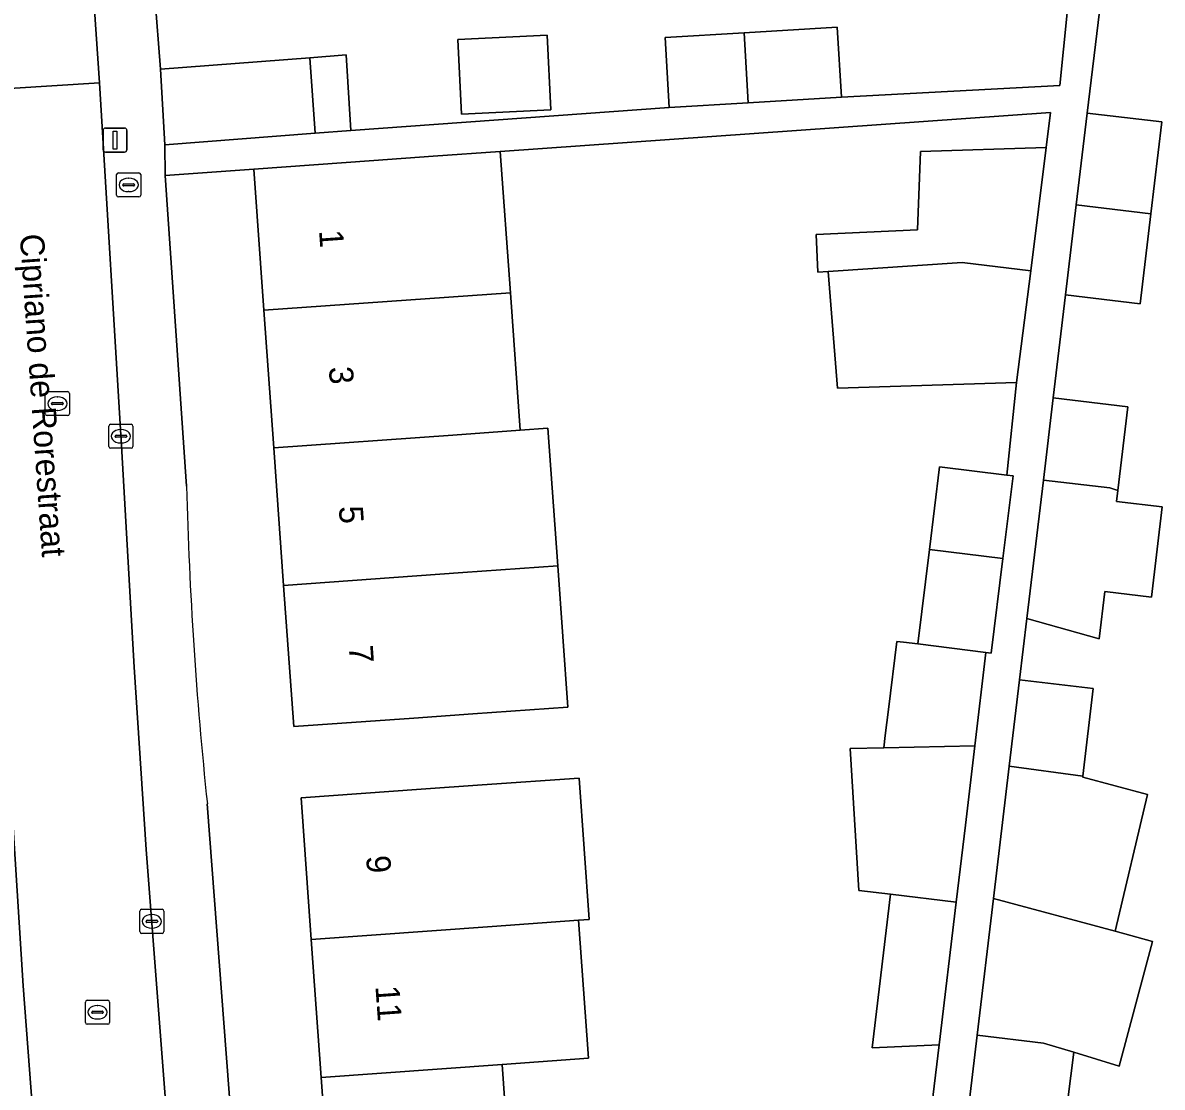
# Model space of a CAD drawing. Extents: x 159053 to 160042, y 380449 to 381423.
# Drawn here: x 159920.97 to 159968.32, y 381060.42 to 381104.65 of the extents above; entities that cross this region are included whole.
import ezdxf

# ---------------------------------------------------------------- set-up
doc = ezdxf.new("R2010")
doc.units = 0
for name, color, linetype in [('IMGEO_Brandkraan', 7, 'Continuous'), ('IMGEO_Erf', 7, 'Continuous'), ('IMGEO_Kolk', 7, 'Continuous'), ('IMGEO_Lichtmast', 7, 'Continuous'), ('IMGEO_Openbare_ruimte_label', 7, 'Continuous'), ('IMGEO_Pand', 7, 'Continuous'), ('IMGEO_Pand_nummerreeks', 7, 'Continuous'), ('IMGEO_Rijbaan_lokaal_open', 7, 'Continuous'), ('IMGEO_Rioolput', 7, 'Continuous'), ('IMGEO_Voetpad_open', 7, 'Continuous')]:
    doc.layers.add(name, color=color, linetype=linetype)

msp = doc.modelspace()

# ---------------------------------------------------------------- linework, layer by layer
at = {"layer": 'IMGEO_Brandkraan'}
for p, q in [((159924.946, 381098.416), (159925.798, 381098.416)), ((159924.871, 381097.49), (159924.871, 381098.342)), ((159925.13, 381097.91), (159925.13, 381097.922)), ((159925.173, 381097.959), (159925.571, 381097.959)), ((159925.359, 381098.196), (159925.384, 381098.196)), ((159925.614, 381097.922), (159925.614, 381097.91)), ((159925.872, 381098.342), (159925.872, 381097.49)), ((159925.568, 381097.873), (159925.17, 381097.873)), ((159925.382, 381097.636), (159925.357, 381097.636)), ((159925.798, 381097.416), (159924.946, 381097.416))]:
    msp.add_line(p, q, dxfattribs=at)
for points in [[(159924.946, 381098.416), (159925.798, 381098.416)], [(159924.871, 381097.49), (159924.871, 381098.342)], [(159925.872, 381098.342), (159925.872, 381097.49)], [(159925.798, 381097.416), (159924.946, 381097.416)]]:
    msp.add_lwpolyline(points, dxfattribs=at)
for centre, radius, start, end in [((159924.948, 381098.34), 0.0765, 91.552, 178.448), ((159924.948, 381098.34), 0.0765, 91.552, 178.448), ((159925.796, 381098.34), 0.0765, 1.552, 88.448), ((159925.796, 381098.34), 0.0765, 1.552, 88.448), ((159925.17, 381097.919), 0.0403, 85.8775, 175.7526), ((159925.575, 381097.921), 0.0386, 1.7309, 96.639), ((159924.948, 381097.492), 0.0765, 181.552, 268.448), ((159924.948, 381097.492), 0.0765, 181.552, 268.448), ((159925.167, 381097.909), 0.0366, 178.938, 274.7102), ((159925.571, 381097.916), 0.043, 264.8664, 352.4533), ((159925.796, 381097.492), 0.0765, 271.552, 358.448), ((159925.796, 381097.492), 0.0765, 271.552, 358.448)]:
    msp.add_arc(centre, radius, start, end, dxfattribs=at)
for centre, major_axis, ratio, start_param, end_param in [((159925.358, 381097.916), (-0.387, 0.002), 0.722429, 4.712389, 7.853982), ((159925.383, 381097.916), (-0.39, 0.002), 0.717154, 1.570796, 4.712389)]:
    msp.add_ellipse(centre, major_axis=major_axis, ratio=ratio, start_param=start_param, end_param=end_param, dxfattribs=at)
at = {"layer": 'IMGEO_Erf'}
for points in [[(159965.436, 381115.643), (159962.526, 381117.103), (159962.716, 381113.859), (159956.482, 381113.493), (159950.426, 381113.138), (159944.369, 381112.782), (159938.313, 381112.427), (159932.256, 381112.071), (159932.411, 381109.14), (159926.222, 381108.777), (159926.694, 381102.722), (159932.897, 381103.199), (159934.416, 381103.316), (159934.6, 381100.18), (159947.839, 381101.135), (159947.668, 381104.043), (159950.95, 381104.236), (159954.819, 381104.464), (159954.99, 381101.556), (159964.066, 381102.051)], [(159942.915, 381101.037), (159939.201, 381100.856), (159939.05, 381103.954), (159942.764, 381104.135)]]:
    msp.add_lwpolyline(points, close=True, dxfattribs=at)
for points in [[(159965.71, 381105.116), (159965.207, 381100.9), (159968.301, 381100.53), (159967.845, 381096.712), (159967.4, 381092.98), (159964.305, 381093.35), (159963.794, 381089.069), (159966.889, 381088.699), (159966.473, 381085.219), (159966.418, 381084.758), (159968.322, 381084.531), (159967.875, 381080.785), (159965.94, 381081.016), (159965.705, 381079.048), (159962.699, 381079.894), (159962.395, 381077.353), (159965.459, 381076.987), (159965.025, 381073.348), (159965.02, 381073.308), (159967.704, 381072.59), (159966.365, 381066.899), (159967.92, 381066.479), (159966.538, 381061.297), (159964.646, 381061.869), (159963.9, 381055.975)], [(159959.052, 381062.182), (159956.273, 381062.057), (159957.036, 381068.438), (159955.719, 381068.596), (159955.348, 381074.497), (159956.751, 381074.528), (159956.812, 381075.029), (159956.945, 381076.111), (159957.294, 381078.945), (159957.573, 381078.911), (159958.162, 381078.838), (159958.645, 381082.763), (159959.067, 381086.197), (159961.867, 381085.852), (159962.269, 381089.703), (159954.832, 381089.464), (159954.44, 381094.317), (159954.012, 381094.288), (159953.94, 381095.86), (159958.15, 381096.052), (159958.271, 381099.31), (159963.503, 381099.466), (159963.676, 381100.918), (159940.815, 381099.305), (159941.235, 381093.437), (159941.645, 381087.719), (159942.792, 381087.801), (159943.201, 381082.084), (159943.621, 381076.218), (159939.677, 381075.936), (159937.217, 381075.76), (159932.229, 381075.403), (159931.809, 381081.273), (159931.4, 381086.99), (159930.991, 381092.707), (159930.571, 381098.574), (159926.892, 381098.311), (159927.775, 381085.398)], [(159933.78, 381055.094), (159933.37, 381060.825), (159932.959, 381066.558), (159932.538, 381072.441), (159937.526, 381072.798), (159940.055, 381072.979), (159944.089, 381073.268), (159944.51, 381067.391), (159944.062, 381067.359), (159944.475, 381061.627), (159940.886, 381061.368), (159941.297, 381055.636)], [(159928.64, 381072.19), (159932.453, 381021.972)], [(159958.751, 381059.665), (159959.052, 381062.182)]]:
    msp.add_lwpolyline(points, dxfattribs=at)
msp.add_arc((160092.692, 381089.566), 164.969, 181.44781, 186.04616, dxfattribs=at)
at = {"layer": 'IMGEO_Kolk'}
for p, q in [((159924.547, 381087.044), (159924.547, 381087.896)), ((159924.622, 381087.97), (159925.474, 381087.97)), ((159924.849, 381087.513), (159925.247, 381087.513)), ((159925.035, 381087.75), (159925.06, 381087.75)), ((159925.548, 381087.896), (159925.548, 381087.044)), ((159924.806, 381087.464), (159924.806, 381087.476)), ((159925.244, 381087.427), (159924.846, 381087.427)), ((159925.058, 381087.19), (159925.033, 381087.19)), ((159925.29, 381087.476), (159925.29, 381087.464)), ((159925.474, 381086.97), (159924.622, 381086.97)), ((159925.834, 381066.886), (159925.834, 381067.738)), ((159925.909, 381067.812), (159926.761, 381067.812)), ((159926.835, 381067.738), (159926.835, 381066.886)), ((159926.093, 381067.306), (159926.093, 381067.318)), ((159926.531, 381067.269), (159926.133, 381067.269)), ((159926.136, 381067.355), (159926.534, 381067.355)), ((159926.322, 381067.592), (159926.347, 381067.592)), ((159926.577, 381067.318), (159926.577, 381067.306)), ((159926.761, 381066.812), (159925.909, 381066.812)), ((159926.345, 381067.032), (159926.32, 381067.032))]:
    msp.add_line(p, q, dxfattribs=at)
for points in [[(159924.547, 381087.044), (159924.547, 381087.896)], [(159924.622, 381087.97), (159925.474, 381087.97)], [(159925.548, 381087.896), (159925.548, 381087.044)], [(159925.474, 381086.97), (159924.622, 381086.97)], [(159925.834, 381066.886), (159925.834, 381067.738)], [(159925.909, 381067.812), (159926.761, 381067.812)], [(159926.835, 381067.738), (159926.835, 381066.886)], [(159926.761, 381066.812), (159925.909, 381066.812)]]:
    msp.add_lwpolyline(points, dxfattribs=at)
for centre, radius, start, end in [((159924.624, 381087.894), 0.0765, 91.552, 178.448), ((159924.624, 381087.894), 0.0765, 91.552, 178.448), ((159924.846, 381087.473), 0.0403, 85.8775, 175.7526), ((159925.251, 381087.475), 0.0386, 1.7309, 96.639), ((159925.472, 381087.894), 0.0765, 1.552, 88.448), ((159925.472, 381087.894), 0.0765, 1.552, 88.448), ((159924.624, 381087.046), 0.0765, 181.552, 268.448), ((159924.624, 381087.046), 0.0765, 181.552, 268.448), ((159924.843, 381087.463), 0.0366, 178.938, 274.7102), ((159925.247, 381087.47), 0.043, 264.8664, 352.4533), ((159925.472, 381087.046), 0.0765, 271.552, 358.448), ((159925.472, 381087.046), 0.0765, 271.552, 358.448), ((159925.911, 381067.736), 0.0765, 91.552, 178.448), ((159925.911, 381067.736), 0.0765, 91.552, 178.448), ((159926.759, 381067.736), 0.0765, 1.552, 88.448), ((159926.759, 381067.736), 0.0765, 1.552, 88.448), ((159926.133, 381067.315), 0.0403, 85.8775, 175.7526), ((159926.13, 381067.305), 0.0366, 178.938, 274.7102), ((159926.534, 381067.312), 0.043, 264.8664, 352.4533), ((159926.538, 381067.317), 0.0386, 1.7309, 96.639), ((159925.911, 381066.888), 0.0765, 181.552, 268.448), ((159925.911, 381066.888), 0.0765, 181.552, 268.448), ((159926.759, 381066.888), 0.0765, 271.552, 358.448), ((159926.759, 381066.888), 0.0765, 271.552, 358.448)]:
    msp.add_arc(centre, radius, start, end, dxfattribs=at)
for centre, major_axis, ratio, start_param, end_param in [((159925.034, 381087.47), (-0.387, 0.002), 0.722429, 4.712389, 7.853982), ((159925.059, 381087.47), (-0.39, 0.002), 0.717154, 1.570796, 4.712389), ((159926.321, 381067.312), (-0.387, 0.002), 0.722429, 4.712389, 7.853982), ((159926.346, 381067.312), (-0.39, 0.002), 0.717154, 1.570796, 4.712389)]:
    msp.add_ellipse(centre, major_axis=major_axis, ratio=ratio, start_param=start_param, end_param=end_param, dxfattribs=at)
at = {"layer": 'IMGEO_Lichtmast'}
for p, q in [((159924.306, 381099.379), (159924.306, 381100.179)), ((159924.306, 381100.179), (159924.306, 381099.379)), ((159924.406, 381100.279), (159925.196, 381100.279)), ((159925.196, 381100.279), (159924.406, 381100.279)), ((159925.296, 381100.179), (159925.296, 381099.379)), ((159925.296, 381099.379), (159925.296, 381100.179)), ((159925.196, 381099.279), (159924.406, 381099.279)), ((159924.406, 381099.279), (159925.196, 381099.279))]:
    msp.add_line(p, q, dxfattribs=at)
msp.add_lwpolyline([(159924.726, 381100.154), (159924.876, 381100.154), (159924.876, 381099.404), (159924.726, 381099.404), (159924.726, 381100.154)], dxfattribs=at)
for centre, start, end in [((159924.406, 381100.179), 90, 180), ((159924.406, 381100.179), 90, 180), ((159925.196, 381100.179), 0, 90), ((159925.196, 381100.179), 360, 90), ((159924.406, 381099.379), 180, 270), ((159924.406, 381099.379), 180, 270), ((159925.196, 381099.379), 270, 0), ((159925.196, 381099.379), 270, 0)]:
    msp.add_arc(centre, 0.1, start, end, dxfattribs=at)
at = {"layer": 'IMGEO_Pand'}
for points in [[(159942.915, 381101.037), (159942.764, 381104.135), (159939.05, 381103.954), (159939.201, 381100.856)], [(159950.95, 381104.236), (159947.668, 381104.043), (159947.839, 381101.135), (159951.121, 381101.328)], [(159950.95, 381104.236), (159951.121, 381101.328), (159954.99, 381101.556), (159954.819, 381104.464)], [(159932.897, 381103.199), (159926.694, 381102.722), (159926.878, 381099.586), (159933.123, 381100.067)], [(159934.416, 381103.316), (159932.897, 381103.199), (159933.123, 381100.067), (159934.6, 381100.18)], [(159965.207, 381100.9), (159964.751, 381097.082), (159967.845, 381096.712), (159968.301, 381100.53)], [(159963.503, 381099.466), (159958.271, 381099.31), (159958.15, 381096.052), (159953.94, 381095.86), (159954.012, 381094.288), (159954.44, 381094.317), (159960.003, 381094.687), (159962.856, 381094.346)], [(159941.235, 381093.437), (159940.815, 381099.305), (159938.019, 381099.107), (159935.559, 381098.931), (159930.571, 381098.574), (159930.991, 381092.707)], [(159967.845, 381096.712), (159964.751, 381097.082), (159964.305, 381093.35), (159967.4, 381092.98)], [(159962.856, 381094.346), (159960.003, 381094.687), (159954.44, 381094.317), (159954.832, 381089.464), (159962.269, 381089.703)], [(159931.4, 381086.99), (159938.848, 381087.52), (159941.645, 381087.719), (159941.235, 381093.437), (159930.991, 381092.707)], [(159966.889, 381088.699), (159963.794, 381089.069), (159963.386, 381085.651), (159966.139, 381085.322), (159966.473, 381085.219)], [(159941.645, 381087.719), (159938.848, 381087.52), (159931.4, 381086.99), (159931.809, 381081.273), (159939.257, 381081.803), (159943.201, 381082.084), (159942.792, 381087.801)], [(159961.867, 381085.852), (159959.067, 381086.197), (159958.645, 381082.763), (159961.701, 381082.397), (159962.122, 381085.821)], [(159963.386, 381085.651), (159962.699, 381079.894), (159965.705, 381079.048), (159965.94, 381081.016), (159967.875, 381080.785), (159968.322, 381084.531), (159966.418, 381084.758), (159966.473, 381085.219), (159966.139, 381085.322)], [(159961.701, 381082.397), (159958.645, 381082.763), (159958.162, 381078.838), (159960.998, 381078.49), (159961.217, 381078.463)], [(159943.201, 381082.084), (159939.257, 381081.803), (159931.809, 381081.273), (159932.229, 381075.403), (159937.217, 381075.76), (159939.677, 381075.936), (159943.621, 381076.218)], [(159960.998, 381078.49), (159958.162, 381078.838), (159957.573, 381078.911), (159957.294, 381078.945), (159956.945, 381076.111), (159956.812, 381075.029), (159956.751, 381074.528), (159960.536, 381074.609)], [(159965.459, 381076.987), (159962.395, 381077.353), (159961.966, 381073.763), (159965.025, 381073.348)], [(159960.141, 381071.304), (159960.536, 381074.609), (159956.751, 381074.528), (159955.348, 381074.497), (159955.719, 381068.596), (159957.036, 381068.438), (159959.76, 381068.112)], [(159965.025, 381073.348), (159961.966, 381073.763), (159961.31, 381068.263), (159966.365, 381066.899), (159967.704, 381072.59), (159965.02, 381073.308)], [(159944.089, 381073.268), (159940.055, 381072.979), (159937.526, 381072.798), (159932.538, 381072.441), (159932.959, 381066.558), (159940.476, 381067.1), (159944.062, 381067.359), (159944.51, 381067.391)], [(159959.76, 381068.112), (159957.036, 381068.438), (159956.273, 381062.057), (159959.052, 381062.182)], [(159964.646, 381061.869), (159966.538, 381061.297), (159967.92, 381066.479), (159966.365, 381066.899), (159961.31, 381068.263), (159960.631, 381062.58), (159963.384, 381062.251)], [(159944.062, 381067.359), (159940.476, 381067.1), (159932.959, 381066.558), (159933.37, 381060.825), (159940.886, 381061.368), (159944.475, 381061.627)], [(159964.646, 381061.869), (159963.384, 381062.251), (159960.631, 381062.58), (159959.977, 381057.102), (159963.9, 381055.975)], [(159940.886, 381061.368), (159933.37, 381060.825), (159933.78, 381055.094), (159941.297, 381055.636)]]:
    msp.add_lwpolyline(points, close=True, dxfattribs=at)
at = {"layer": 'IMGEO_Rijbaan_lokaal_open'}
for points in [[(159923.722, 381108.634), (159918.225, 381108.286), (159918.644, 381101.808), (159924.154, 381102.15)], [(159920.062, 381079.331), (159920.989, 381064.626), (159922.369, 381046.337), (159923.375, 381033.147), (159928.926, 381033.572), (159926.105, 381070.291), (159925.605, 381077.876), (159925.085, 381086.841), (159924.154, 381102.15), (159918.644, 381101.808)]]:
    msp.add_lwpolyline(points, close=True, dxfattribs=at)
at = {"layer": 'IMGEO_Rioolput'}
for p, q in [((159921.908, 381088.401), (159921.908, 381089.253)), ((159921.983, 381089.327), (159922.835, 381089.327)), ((159922.396, 381089.107), (159922.421, 381089.107)), ((159922.909, 381089.253), (159922.909, 381088.401)), ((159922.167, 381088.821), (159922.167, 381088.833)), ((159922.605, 381088.784), (159922.207, 381088.784)), ((159922.21, 381088.87), (159922.608, 381088.87)), ((159922.419, 381088.547), (159922.394, 381088.547)), ((159922.651, 381088.833), (159922.651, 381088.821)), ((159922.835, 381088.327), (159921.983, 381088.327)), ((159923.575, 381063.108), (159923.575, 381063.96)), ((159923.65, 381064.034), (159924.502, 381064.034)), ((159924.576, 381063.96), (159924.576, 381063.108)), ((159923.834, 381063.528), (159923.834, 381063.54)), ((159924.272, 381063.491), (159923.874, 381063.491)), ((159923.877, 381063.577), (159924.275, 381063.577)), ((159924.063, 381063.814), (159924.088, 381063.814)), ((159924.318, 381063.54), (159924.318, 381063.528)), ((159924.502, 381063.034), (159923.65, 381063.034)), ((159924.086, 381063.254), (159924.061, 381063.254))]:
    msp.add_line(p, q, dxfattribs=at)
for points in [[(159921.908, 381088.401), (159921.908, 381089.253)], [(159921.983, 381089.327), (159922.835, 381089.327)], [(159922.909, 381089.253), (159922.909, 381088.401)], [(159922.835, 381088.327), (159921.983, 381088.327)], [(159923.575, 381063.108), (159923.575, 381063.96)], [(159923.65, 381064.034), (159924.502, 381064.034)], [(159924.576, 381063.96), (159924.576, 381063.108)], [(159924.502, 381063.034), (159923.65, 381063.034)]]:
    msp.add_lwpolyline(points, dxfattribs=at)
for centre, radius, start, end in [((159921.985, 381089.251), 0.0765, 91.552, 178.448), ((159921.985, 381089.251), 0.0765, 91.552, 178.448), ((159922.833, 381089.251), 0.0765, 1.552, 88.448), ((159922.833, 381089.251), 0.0765, 1.552, 88.448), ((159922.207, 381088.83), 0.0403, 85.8775, 175.7526), ((159922.204, 381088.82), 0.0366, 178.938, 274.7102), ((159922.608, 381088.827), 0.043, 264.8664, 352.4533), ((159922.612, 381088.832), 0.0386, 1.7309, 96.639), ((159921.985, 381088.403), 0.0765, 181.552, 268.448), ((159921.985, 381088.403), 0.0765, 181.552, 268.448), ((159922.833, 381088.403), 0.0765, 271.552, 358.448), ((159922.833, 381088.403), 0.0765, 271.552, 358.448), ((159923.652, 381063.958), 0.0765, 91.552, 178.448), ((159923.652, 381063.958), 0.0765, 91.552, 178.448), ((159924.5, 381063.958), 0.0765, 1.552, 88.448), ((159924.5, 381063.958), 0.0765, 1.552, 88.448), ((159923.874, 381063.537), 0.0403, 85.8775, 175.7526), ((159923.871, 381063.527), 0.0366, 178.938, 274.7102), ((159924.275, 381063.534), 0.043, 264.8664, 352.4533), ((159924.279, 381063.539), 0.0386, 1.7309, 96.639), ((159923.652, 381063.11), 0.0765, 181.552, 268.448), ((159923.652, 381063.11), 0.0765, 181.552, 268.448), ((159924.5, 381063.11), 0.0765, 271.552, 358.448), ((159924.5, 381063.11), 0.0765, 271.552, 358.448)]:
    msp.add_arc(centre, radius, start, end, dxfattribs=at)
for centre, major_axis, ratio, start_param, end_param in [((159922.395, 381088.827), (-0.387, 0.002), 0.722429, 4.712389, 7.853982), ((159922.42, 381088.827), (-0.39, 0.002), 0.717154, 1.570796, 4.712389), ((159924.062, 381063.534), (-0.387, 0.002), 0.722429, 4.712389, 7.853982), ((159924.087, 381063.534), (-0.39, 0.002), 0.717154, 1.570796, 4.712389)]:
    msp.add_ellipse(centre, major_axis=major_axis, ratio=ratio, start_param=start_param, end_param=end_param, dxfattribs=at)
at = {"layer": 'IMGEO_Voetpad_open'}
for points in [[(159927.775, 381085.398), (159926.892, 381098.311), (159926.878, 381099.586), (159926.694, 381102.722), (159926.222, 381108.777), (159926.05, 381111.707), (159925.622, 381118.999), (159925.755, 381119.007), (159925.699, 381120.483), (159926.119, 381123.67), (159927.437, 381126.571), (159939.17, 381133.166), (159938.32, 381135.838)], [(159922.867, 381122.471), (159923.613, 381110.436), (159923.722, 381108.634), (159924.154, 381102.15), (159925.085, 381086.841), (159925.605, 381077.876), (159926.105, 381070.291), (159928.926, 381033.572), (159929.146, 381030.7), (159929.189, 381029.405), (159929.428, 381026.174)], [(159965.436, 381115.643), (159964.066, 381102.051), (159954.99, 381101.556), (159951.121, 381101.328), (159947.839, 381101.135), (159934.6, 381100.18), (159933.123, 381100.067), (159926.878, 381099.586), (159926.892, 381098.311), (159930.571, 381098.574), (159935.559, 381098.931), (159938.019, 381099.107), (159940.815, 381099.305), (159963.676, 381100.918), (159963.503, 381099.466), (159962.856, 381094.346), (159962.269, 381089.703), (159961.867, 381085.852), (159962.122, 381085.821), (159961.701, 381082.397), (159961.217, 381078.463), (159960.998, 381078.49), (159960.536, 381074.609), (159960.141, 381071.304), (159959.76, 381068.112), (159959.052, 381062.182), (159958.751, 381059.665)], [(159959.977, 381057.102), (159960.631, 381062.58), (159961.31, 381068.263), (159961.966, 381073.763), (159962.395, 381077.353), (159962.699, 381079.894), (159963.386, 381085.651), (159963.794, 381089.069), (159964.305, 381093.35), (159964.751, 381097.082), (159965.207, 381100.9), (159965.71, 381105.116)], [(159920.989, 381064.626), (159920.062, 381079.331), (159916.457, 381079.091), (159916.621, 381076.075), (159917.202, 381067.017), (159917.378, 381064.053), (159918, 381055.799), (159918.09, 381054.632), (159919.93, 381030.775), (159919.941, 381030.636), (159919.985, 381030.062), (159920.335, 381026.205), (159920.453, 381024.746), (159920.5, 381024.163), (159920.639, 381022.451), (159920.148, 381021.907), (159919.741, 381021.456), (159918.601, 381020.192), (159918.174, 381019.719), (159923.978, 381020.091)], [(159928.542, 381020.104), (159934.111, 381020.388), (159932.453, 381021.972), (159928.64, 381072.19)], [(159924.291, 381022.184), (159924.179, 381023.719), (159923.66, 381030.279), (159923.375, 381033.147), (159922.369, 381046.337), (159920.989, 381064.626)]]:
    msp.add_lwpolyline(points, dxfattribs=at)
msp.add_arc((160092.692, 381089.566), 164.969, 181.44781, 186.04616, dxfattribs=at)

# ---------------------------------------------------------------- texts
at = {"layer": 'IMGEO_Openbare_ruimte_label'}
msp.add_text('Cipriano de Rorestraat', height=1, rotation=273.955, dxfattribs=at).set_placement((159920.846, 381095.851))
at = {"layer": 'IMGEO_Pand_nummerreeks'}
for s, rotation, p in [('1', 274.0928, (159933.281, 381096.019)), ('3', 274.0928, (159933.687, 381090.34)), ('5', 274.0907, (159934.101, 381084.547)), ('7', 274.0907, (159934.515, 381078.754)), ('9', 274.0964, (159935.237, 381070.02)), ('11', 274.0964, (159935.625, 381064.613))]:
    msp.add_text(s, height=1, rotation=rotation, dxfattribs=at).set_placement(p)

doc.saveas('drawing.dxf')
